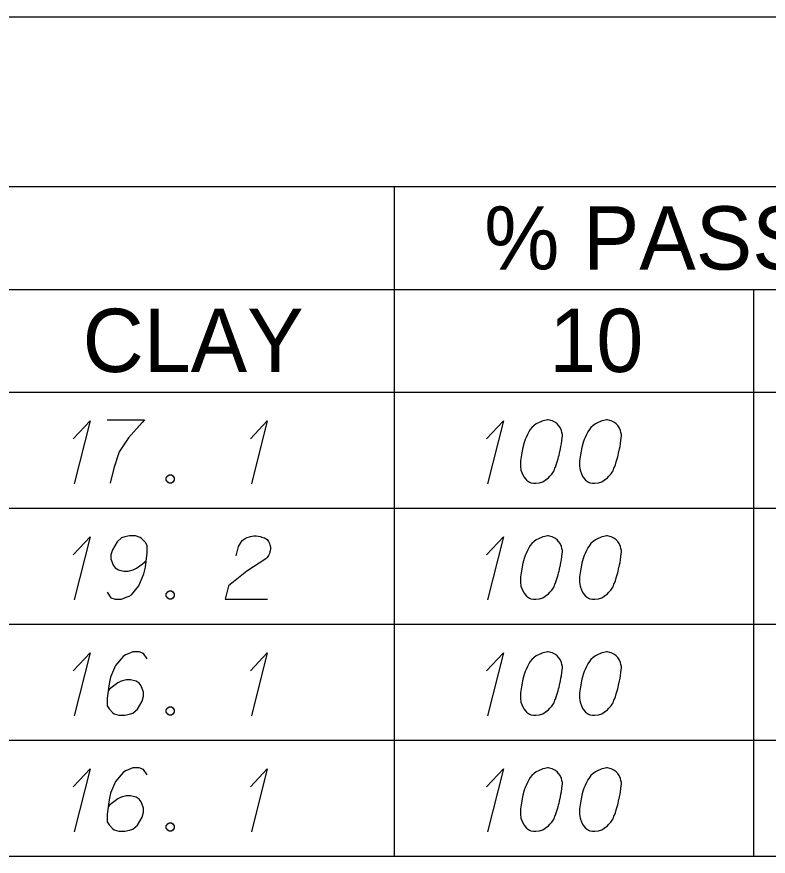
# Model space of a CAD drawing. Extents: x 2074207 to 2076812, y 516372 to 523312.
# Drawn here: x 2076621.5 to 2076678.5, y 520427.8 to 520491.5 of the extents above; entities that cross this region are included whole.
import ezdxf

# ---------------------------------------------------------------- set-up
doc = ezdxf.new("R2010")
doc.units = 0
for name, color, linetype in [('Prop DirtTable_ Soil Test Results - Outline (Major)', 7, 'Continuous'), ('Prop DirtTable_ Soil Test Results - Outline (Minor)', 7, 'Continuous'), ('Prop DirtTable_ Soil Test Results - Tx (Header - Small)', 7, 'Continuous'), ('Prop DirtTable_ Soil Test Results - Tx (Sample Data)', 7, 'Continuous')]:
    doc.layers.add(name, color=color, linetype=linetype)

msp = doc.modelspace()

# ---------------------------------------------------------------- linework, layer by layer
at = {"layer": 'Prop DirtTable_ Soil Test Results - Outline (Major)'}
for p, q in [((2076260.609, 520491.511), (2076811.903, 520491.511)), ((2076260.609, 520463.026), (2076811.903, 520463.026)), ((2076260.609, 520463.026), (2076811.903, 520463.026)), ((2076260.609, 520427.826), (2076811.903, 520427.826))]:
    msp.add_line(p, q, dxfattribs=at)
at = {"layer": 'Prop DirtTable_ Soil Test Results - Outline (Minor)'}
for p, q in [((2076260.609, 520478.626), (2076811.903, 520478.626)), ((2076650.154, 520478.626), (2076650.154, 520454.226)), ((2076526.074, 520470.826), (2076731.93, 520470.826)), ((2076677.413, 520470.826), (2076677.413, 520454.226)), ((2076260.609, 520454.226), (2076811.903, 520454.226)), ((2076260.609, 520454.226), (2076811.903, 520454.226)), ((2076650.154, 520454.226), (2076650.154, 520445.426)), ((2076677.413, 520454.226), (2076677.413, 520445.426)), ((2076260.609, 520445.426), (2076811.903, 520445.426)), ((2076260.609, 520445.426), (2076811.903, 520445.426)), ((2076650.154, 520445.426), (2076650.154, 520436.626)), ((2076677.413, 520445.426), (2076677.413, 520436.626)), ((2076260.609, 520436.626), (2076811.903, 520436.626)), ((2076260.609, 520436.626), (2076811.903, 520436.626)), ((2076650.154, 520436.626), (2076650.154, 520427.826)), ((2076677.413, 520436.626), (2076677.413, 520427.826)), ((2076260.609, 520427.826), (2076811.903, 520427.826))]:
    msp.add_line(p, q, dxfattribs=at)
at = {"layer": 'Prop DirtTable_ Soil Test Results - Tx (Sample Data)'}
for points in [[(2076625.807, 520459.488), (2076627.077, 520460.849), (2076625.877, 520456.087)], [(2076628.382, 520460.924), (2076631.204, 520460.924), (2076631.027, 520460.735), (2076630.004, 520459.564), (2076629.299, 520458.505), (2076628.876, 520457.258), (2076628.593, 520456.124)], [(2076639.247, 520459.488), (2076640.517, 520460.849), (2076639.317, 520456.087)], [(2076657.167, 520459.488), (2076658.437, 520460.849), (2076657.237, 520456.087)], [(2076661.858, 520460.924), (2076661.788, 520460.924), (2076661.576, 520460.887), (2076661.435, 520460.849), (2076661.329, 520460.811), (2076661.153, 520460.735), (2076660.941, 520460.622), (2076660.765, 520460.509), (2076660.588, 520460.357), (2076660.483, 520460.206), (2076660.377, 520460.017), (2076660.271, 520459.828), (2076660.165, 520459.602), (2076660.095, 520459.45), (2076660.024, 520459.224), (2076659.918, 520458.846), (2076659.812, 520458.279), (2076659.742, 520457.825), (2076659.742, 520457.409), (2076659.777, 520457.107), (2076659.918, 520456.767), (2076660.024, 520456.578), (2076660.2, 520456.351), (2076660.412, 520456.2), (2076660.518, 520456.162), (2076660.729, 520456.124), (2076660.906, 520456.124), (2076661.188, 520456.162), (2076661.435, 520456.238), (2076661.611, 520456.351), (2076661.858, 520456.54), (2076661.964, 520456.653), (2076662.105, 520456.805), (2076662.211, 520456.956), (2076662.282, 520457.069), (2076662.352, 520457.258), (2076662.387, 520457.334), (2076662.458, 520457.523), (2076662.529, 520457.75), (2076662.599, 520457.976), (2076662.634, 520458.127), (2076662.67, 520458.241), (2076662.705, 520458.392), (2076662.775, 520458.732), (2076662.811, 520458.921), (2076662.846, 520459.11), (2076662.881, 520459.375), (2076662.917, 520459.715), (2076662.917, 520459.828), (2076662.881, 520459.979), (2076662.846, 520460.131), (2076662.74, 520460.357), (2076662.634, 520460.509), (2076662.529, 520460.622), (2076662.387, 520460.735), (2076662.246, 520460.811), (2076662.14, 520460.849), (2076662.035, 520460.887), (2076661.858, 520460.924)], [(2076666.338, 520460.924), (2076666.268, 520460.924), (2076666.056, 520460.887), (2076665.915, 520460.849), (2076665.809, 520460.811), (2076665.633, 520460.735), (2076665.421, 520460.622), (2076665.245, 520460.509), (2076665.068, 520460.357), (2076664.963, 520460.206), (2076664.857, 520460.017), (2076664.751, 520459.828), (2076664.645, 520459.602), (2076664.575, 520459.45), (2076664.504, 520459.224), (2076664.398, 520458.846), (2076664.292, 520458.279), (2076664.222, 520457.825), (2076664.222, 520457.409), (2076664.257, 520457.107), (2076664.398, 520456.767), (2076664.504, 520456.578), (2076664.68, 520456.351), (2076664.892, 520456.2), (2076664.998, 520456.162), (2076665.209, 520456.124), (2076665.386, 520456.124), (2076665.668, 520456.162), (2076665.915, 520456.238), (2076666.091, 520456.351), (2076666.338, 520456.54), (2076666.444, 520456.653), (2076666.585, 520456.805), (2076666.691, 520456.956), (2076666.762, 520457.069), (2076666.832, 520457.258), (2076666.867, 520457.334), (2076666.938, 520457.523), (2076667.009, 520457.75), (2076667.079, 520457.976), (2076667.114, 520458.127), (2076667.15, 520458.241), (2076667.185, 520458.392), (2076667.255, 520458.732), (2076667.291, 520458.921), (2076667.326, 520459.11), (2076667.361, 520459.375), (2076667.397, 520459.715), (2076667.397, 520459.828), (2076667.361, 520459.979), (2076667.326, 520460.131), (2076667.22, 520460.357), (2076667.114, 520460.509), (2076667.009, 520460.622), (2076666.867, 520460.735), (2076666.726, 520460.811), (2076666.62, 520460.849), (2076666.515, 520460.887), (2076666.338, 520460.924)], [(2076633.073, 520456.767), (2076633.25, 520456.767), (2076633.356, 520456.691), (2076633.461, 520456.54), (2076633.461, 520456.351), (2076633.356, 520456.2), (2076633.25, 520456.124), (2076633.073, 520456.124), (2076632.968, 520456.2), (2076632.862, 520456.351), (2076632.862, 520456.54), (2076632.968, 520456.691), (2076633.073, 520456.767)], [(2076625.807, 520450.688), (2076627.077, 520452.049), (2076625.877, 520447.287)], [(2076628.382, 520447.853), (2076628.664, 520447.438), (2076628.981, 520447.324), (2076629.475, 520447.324), (2076629.828, 520447.476), (2076630.04, 520447.551), (2076630.216, 520447.664), (2076630.78, 520448.345), (2076631.169, 520449.252), (2076631.274, 520449.743), (2076631.415, 520450.839), (2076631.415, 520451.406), (2076631.274, 520451.633), (2076630.992, 520451.935), (2076630.886, 520452.011), (2076630.534, 520452.124), (2076630.075, 520452.124), (2076629.722, 520452.049), (2076629.475, 520451.973), (2076629.123, 520451.671), (2076628.77, 520451.066), (2076628.664, 520450.688), (2076628.664, 520450.386), (2076628.84, 520449.894), (2076628.981, 520449.705), (2076629.228, 520449.554), (2076629.652, 520449.441), (2076629.969, 520449.441), (2076630.357, 520449.554), (2076630.604, 520449.668), (2076631.027, 520449.97), (2076631.239, 520450.159), (2076631.345, 520450.272)], [(2076638.153, 520450.613), (2076638.329, 520451.331), (2076638.612, 520451.784), (2076638.929, 520451.973), (2076639.247, 520452.087), (2076639.494, 520452.124), (2076639.67, 520452.124), (2076639.987, 520452.087), (2076640.199, 520452.011), (2076640.305, 520451.973), (2076640.517, 520451.86), (2076640.622, 520451.709), (2076640.693, 520451.557), (2076640.728, 520451.444), (2076640.763, 520451.293), (2076640.763, 520451.104), (2076640.728, 520450.915), (2076640.693, 520450.802), (2076640.622, 520450.65), (2076640.517, 520450.499), (2076640.411, 520450.386), (2076638.964, 520449.441), (2076637.589, 520448.345), (2076637.342, 520447.324), (2076640.552, 520447.324)], [(2076657.167, 520450.688), (2076658.437, 520452.049), (2076657.237, 520447.287)], [(2076661.858, 520452.124), (2076661.788, 520452.124), (2076661.576, 520452.087), (2076661.435, 520452.049), (2076661.329, 520452.011), (2076661.153, 520451.935), (2076660.941, 520451.822), (2076660.765, 520451.709), (2076660.588, 520451.557), (2076660.483, 520451.406), (2076660.377, 520451.217), (2076660.271, 520451.028), (2076660.165, 520450.802), (2076660.095, 520450.65), (2076660.024, 520450.424), (2076659.918, 520450.046), (2076659.812, 520449.479), (2076659.742, 520449.025), (2076659.742, 520448.609), (2076659.777, 520448.307), (2076659.918, 520447.967), (2076660.024, 520447.778), (2076660.2, 520447.551), (2076660.412, 520447.4), (2076660.518, 520447.362), (2076660.729, 520447.324), (2076660.906, 520447.324), (2076661.188, 520447.362), (2076661.435, 520447.438), (2076661.611, 520447.551), (2076661.858, 520447.74), (2076661.964, 520447.853), (2076662.105, 520448.005), (2076662.211, 520448.156), (2076662.282, 520448.269), (2076662.352, 520448.458), (2076662.387, 520448.534), (2076662.458, 520448.723), (2076662.529, 520448.95), (2076662.599, 520449.176), (2076662.634, 520449.327), (2076662.67, 520449.441), (2076662.705, 520449.592), (2076662.775, 520449.932), (2076662.811, 520450.121), (2076662.846, 520450.31), (2076662.881, 520450.575), (2076662.917, 520450.915), (2076662.917, 520451.028), (2076662.881, 520451.179), (2076662.846, 520451.331), (2076662.74, 520451.557), (2076662.634, 520451.709), (2076662.529, 520451.822), (2076662.387, 520451.935), (2076662.246, 520452.011), (2076662.14, 520452.049), (2076662.035, 520452.087), (2076661.858, 520452.124)], [(2076666.338, 520452.124), (2076666.268, 520452.124), (2076666.056, 520452.087), (2076665.915, 520452.049), (2076665.809, 520452.011), (2076665.633, 520451.935), (2076665.421, 520451.822), (2076665.245, 520451.709), (2076665.068, 520451.557), (2076664.963, 520451.406), (2076664.857, 520451.217), (2076664.751, 520451.028), (2076664.645, 520450.802), (2076664.575, 520450.65), (2076664.504, 520450.424), (2076664.398, 520450.046), (2076664.292, 520449.479), (2076664.222, 520449.025), (2076664.222, 520448.609), (2076664.257, 520448.307), (2076664.398, 520447.967), (2076664.504, 520447.778), (2076664.68, 520447.551), (2076664.892, 520447.4), (2076664.998, 520447.362), (2076665.209, 520447.324), (2076665.386, 520447.324), (2076665.668, 520447.362), (2076665.915, 520447.438), (2076666.091, 520447.551), (2076666.338, 520447.74), (2076666.444, 520447.853), (2076666.585, 520448.005), (2076666.691, 520448.156), (2076666.762, 520448.269), (2076666.832, 520448.458), (2076666.867, 520448.534), (2076666.938, 520448.723), (2076667.009, 520448.95), (2076667.079, 520449.176), (2076667.114, 520449.327), (2076667.15, 520449.441), (2076667.185, 520449.592), (2076667.255, 520449.932), (2076667.291, 520450.121), (2076667.326, 520450.31), (2076667.361, 520450.575), (2076667.397, 520450.915), (2076667.397, 520451.028), (2076667.361, 520451.179), (2076667.326, 520451.331), (2076667.22, 520451.557), (2076667.114, 520451.709), (2076667.009, 520451.822), (2076666.867, 520451.935), (2076666.726, 520452.011), (2076666.62, 520452.049), (2076666.515, 520452.087), (2076666.338, 520452.124)], [(2076633.073, 520447.967), (2076633.25, 520447.967), (2076633.356, 520447.891), (2076633.461, 520447.74), (2076633.461, 520447.551), (2076633.356, 520447.4), (2076633.25, 520447.324), (2076633.073, 520447.324), (2076632.968, 520447.4), (2076632.862, 520447.551), (2076632.862, 520447.74), (2076632.968, 520447.891), (2076633.073, 520447.967)], [(2076625.807, 520441.888), (2076627.077, 520443.249), (2076625.877, 520438.487)], [(2076631.415, 520442.795), (2076631.133, 520443.211), (2076630.816, 520443.324), (2076630.322, 520443.324), (2076629.969, 520443.173), (2076629.758, 520443.098), (2076629.581, 520442.984), (2076629.017, 520442.304), (2076628.629, 520441.397), (2076628.523, 520440.905), (2076628.382, 520439.809), (2076628.382, 520439.242), (2076628.523, 520439.016), (2076628.805, 520438.713), (2076628.911, 520438.638), (2076629.264, 520438.524), (2076629.722, 520438.524), (2076630.075, 520438.6), (2076630.322, 520438.676), (2076630.675, 520438.978), (2076631.027, 520439.583), (2076631.133, 520439.961), (2076631.133, 520440.263), (2076630.957, 520440.754), (2076630.816, 520440.943), (2076630.569, 520441.094), (2076630.146, 520441.208), (2076629.828, 520441.208), (2076629.44, 520441.094), (2076629.193, 520440.981), (2076628.77, 520440.679), (2076628.558, 520440.49), (2076628.452, 520440.376)], [(2076639.247, 520441.888), (2076640.517, 520443.249), (2076639.317, 520438.487)], [(2076657.167, 520441.888), (2076658.437, 520443.249), (2076657.237, 520438.487)], [(2076661.858, 520443.324), (2076661.788, 520443.324), (2076661.576, 520443.287), (2076661.435, 520443.249), (2076661.329, 520443.211), (2076661.153, 520443.135), (2076660.941, 520443.022), (2076660.765, 520442.909), (2076660.588, 520442.757), (2076660.483, 520442.606), (2076660.377, 520442.417), (2076660.271, 520442.228), (2076660.165, 520442.002), (2076660.095, 520441.85), (2076660.024, 520441.624), (2076659.918, 520441.246), (2076659.812, 520440.679), (2076659.742, 520440.225), (2076659.742, 520439.809), (2076659.777, 520439.507), (2076659.918, 520439.167), (2076660.024, 520438.978), (2076660.2, 520438.751), (2076660.412, 520438.6), (2076660.518, 520438.562), (2076660.729, 520438.524), (2076660.906, 520438.524), (2076661.188, 520438.562), (2076661.435, 520438.638), (2076661.611, 520438.751), (2076661.858, 520438.94), (2076661.964, 520439.053), (2076662.105, 520439.205), (2076662.211, 520439.356), (2076662.282, 520439.469), (2076662.352, 520439.658), (2076662.387, 520439.734), (2076662.458, 520439.923), (2076662.529, 520440.15), (2076662.599, 520440.376), (2076662.634, 520440.527), (2076662.67, 520440.641), (2076662.705, 520440.792), (2076662.775, 520441.132), (2076662.811, 520441.321), (2076662.846, 520441.51), (2076662.881, 520441.775), (2076662.917, 520442.115), (2076662.917, 520442.228), (2076662.881, 520442.379), (2076662.846, 520442.531), (2076662.74, 520442.757), (2076662.634, 520442.909), (2076662.529, 520443.022), (2076662.387, 520443.135), (2076662.246, 520443.211), (2076662.14, 520443.249), (2076662.035, 520443.287), (2076661.858, 520443.324)], [(2076666.338, 520443.324), (2076666.268, 520443.324), (2076666.056, 520443.287), (2076665.915, 520443.249), (2076665.809, 520443.211), (2076665.633, 520443.135), (2076665.421, 520443.022), (2076665.245, 520442.909), (2076665.068, 520442.757), (2076664.963, 520442.606), (2076664.857, 520442.417), (2076664.751, 520442.228), (2076664.645, 520442.002), (2076664.575, 520441.85), (2076664.504, 520441.624), (2076664.398, 520441.246), (2076664.292, 520440.679), (2076664.222, 520440.225), (2076664.222, 520439.809), (2076664.257, 520439.507), (2076664.398, 520439.167), (2076664.504, 520438.978), (2076664.68, 520438.751), (2076664.892, 520438.6), (2076664.998, 520438.562), (2076665.209, 520438.524), (2076665.386, 520438.524), (2076665.668, 520438.562), (2076665.915, 520438.638), (2076666.091, 520438.751), (2076666.338, 520438.94), (2076666.444, 520439.053), (2076666.585, 520439.205), (2076666.691, 520439.356), (2076666.762, 520439.469), (2076666.832, 520439.658), (2076666.867, 520439.734), (2076666.938, 520439.923), (2076667.009, 520440.15), (2076667.079, 520440.376), (2076667.114, 520440.527), (2076667.15, 520440.641), (2076667.185, 520440.792), (2076667.255, 520441.132), (2076667.291, 520441.321), (2076667.326, 520441.51), (2076667.361, 520441.775), (2076667.397, 520442.115), (2076667.397, 520442.228), (2076667.361, 520442.379), (2076667.326, 520442.531), (2076667.22, 520442.757), (2076667.114, 520442.909), (2076667.009, 520443.022), (2076666.867, 520443.135), (2076666.726, 520443.211), (2076666.62, 520443.249), (2076666.515, 520443.287), (2076666.338, 520443.324)], [(2076633.073, 520439.167), (2076633.25, 520439.167), (2076633.356, 520439.091), (2076633.461, 520438.94), (2076633.461, 520438.751), (2076633.356, 520438.6), (2076633.25, 520438.524), (2076633.073, 520438.524), (2076632.968, 520438.6), (2076632.862, 520438.751), (2076632.862, 520438.94), (2076632.968, 520439.091), (2076633.073, 520439.167)], [(2076625.807, 520433.088), (2076627.077, 520434.449), (2076625.877, 520429.687)], [(2076631.415, 520433.995), (2076631.133, 520434.411), (2076630.816, 520434.524), (2076630.322, 520434.524), (2076629.969, 520434.373), (2076629.758, 520434.298), (2076629.581, 520434.184), (2076629.017, 520433.504), (2076628.629, 520432.597), (2076628.523, 520432.105), (2076628.382, 520431.009), (2076628.382, 520430.442), (2076628.523, 520430.216), (2076628.805, 520429.913), (2076628.911, 520429.838), (2076629.264, 520429.724), (2076629.722, 520429.724), (2076630.075, 520429.8), (2076630.322, 520429.876), (2076630.675, 520430.178), (2076631.027, 520430.783), (2076631.133, 520431.161), (2076631.133, 520431.463), (2076630.957, 520431.954), (2076630.816, 520432.143), (2076630.569, 520432.294), (2076630.146, 520432.408), (2076629.828, 520432.408), (2076629.44, 520432.294), (2076629.193, 520432.181), (2076628.77, 520431.879), (2076628.558, 520431.69), (2076628.452, 520431.576)], [(2076639.247, 520433.088), (2076640.517, 520434.449), (2076639.317, 520429.687)], [(2076657.167, 520433.088), (2076658.437, 520434.449), (2076657.237, 520429.687)], [(2076661.858, 520434.524), (2076661.788, 520434.524), (2076661.576, 520434.487), (2076661.435, 520434.449), (2076661.329, 520434.411), (2076661.153, 520434.335), (2076660.941, 520434.222), (2076660.765, 520434.109), (2076660.588, 520433.957), (2076660.483, 520433.806), (2076660.377, 520433.617), (2076660.271, 520433.428), (2076660.165, 520433.202), (2076660.095, 520433.05), (2076660.024, 520432.824), (2076659.918, 520432.446), (2076659.812, 520431.879), (2076659.742, 520431.425), (2076659.742, 520431.009), (2076659.777, 520430.707), (2076659.918, 520430.367), (2076660.024, 520430.178), (2076660.2, 520429.951), (2076660.412, 520429.8), (2076660.518, 520429.762), (2076660.729, 520429.724), (2076660.906, 520429.724), (2076661.188, 520429.762), (2076661.435, 520429.838), (2076661.611, 520429.951), (2076661.858, 520430.14), (2076661.964, 520430.253), (2076662.105, 520430.405), (2076662.211, 520430.556), (2076662.282, 520430.669), (2076662.352, 520430.858), (2076662.387, 520430.934), (2076662.458, 520431.123), (2076662.529, 520431.35), (2076662.599, 520431.576), (2076662.634, 520431.727), (2076662.67, 520431.841), (2076662.705, 520431.992), (2076662.775, 520432.332), (2076662.811, 520432.521), (2076662.846, 520432.71), (2076662.881, 520432.975), (2076662.917, 520433.315), (2076662.917, 520433.428), (2076662.881, 520433.579), (2076662.846, 520433.731), (2076662.74, 520433.957), (2076662.634, 520434.109), (2076662.529, 520434.222), (2076662.387, 520434.335), (2076662.246, 520434.411), (2076662.14, 520434.449), (2076662.035, 520434.487), (2076661.858, 520434.524)], [(2076666.338, 520434.524), (2076666.268, 520434.524), (2076666.056, 520434.487), (2076665.915, 520434.449), (2076665.809, 520434.411), (2076665.633, 520434.335), (2076665.421, 520434.222), (2076665.245, 520434.109), (2076665.068, 520433.957), (2076664.963, 520433.806), (2076664.857, 520433.617), (2076664.751, 520433.428), (2076664.645, 520433.202), (2076664.575, 520433.05), (2076664.504, 520432.824), (2076664.398, 520432.446), (2076664.292, 520431.879), (2076664.222, 520431.425), (2076664.222, 520431.009), (2076664.257, 520430.707), (2076664.398, 520430.367), (2076664.504, 520430.178), (2076664.68, 520429.951), (2076664.892, 520429.8), (2076664.998, 520429.762), (2076665.209, 520429.724), (2076665.386, 520429.724), (2076665.668, 520429.762), (2076665.915, 520429.838), (2076666.091, 520429.951), (2076666.338, 520430.14), (2076666.444, 520430.253), (2076666.585, 520430.405), (2076666.691, 520430.556), (2076666.762, 520430.669), (2076666.832, 520430.858), (2076666.867, 520430.934), (2076666.938, 520431.123), (2076667.009, 520431.35), (2076667.079, 520431.576), (2076667.114, 520431.727), (2076667.15, 520431.841), (2076667.185, 520431.992), (2076667.255, 520432.332), (2076667.291, 520432.521), (2076667.326, 520432.71), (2076667.361, 520432.975), (2076667.397, 520433.315), (2076667.397, 520433.428), (2076667.361, 520433.579), (2076667.326, 520433.731), (2076667.22, 520433.957), (2076667.114, 520434.109), (2076667.009, 520434.222), (2076666.867, 520434.335), (2076666.726, 520434.411), (2076666.62, 520434.449), (2076666.515, 520434.487), (2076666.338, 520434.524)], [(2076633.073, 520430.367), (2076633.25, 520430.367), (2076633.356, 520430.291), (2076633.461, 520430.14), (2076633.461, 520429.951), (2076633.356, 520429.8), (2076633.25, 520429.724), (2076633.073, 520429.724), (2076632.968, 520429.8), (2076632.862, 520429.951), (2076632.862, 520430.14), (2076632.968, 520430.291), (2076633.073, 520430.367)]]:
    msp.add_lwpolyline(points, dxfattribs=at)

# ---------------------------------------------------------------- texts
at = {"layer": 'Prop DirtTable_ Soil Test Results - Tx (Header - Small)'}
for s, height, p in [('% PASSING (SIEVES)', 4.79998, (2076656.984, 520472.336)), ('CLAY', 4.8, (2076626.513, 520464.561)), ('10', 4.8, (2076661.92, 520464.561))]:
    msp.add_text(s, height=height, dxfattribs=at).set_placement(p)

doc.saveas('drawing.dxf')
